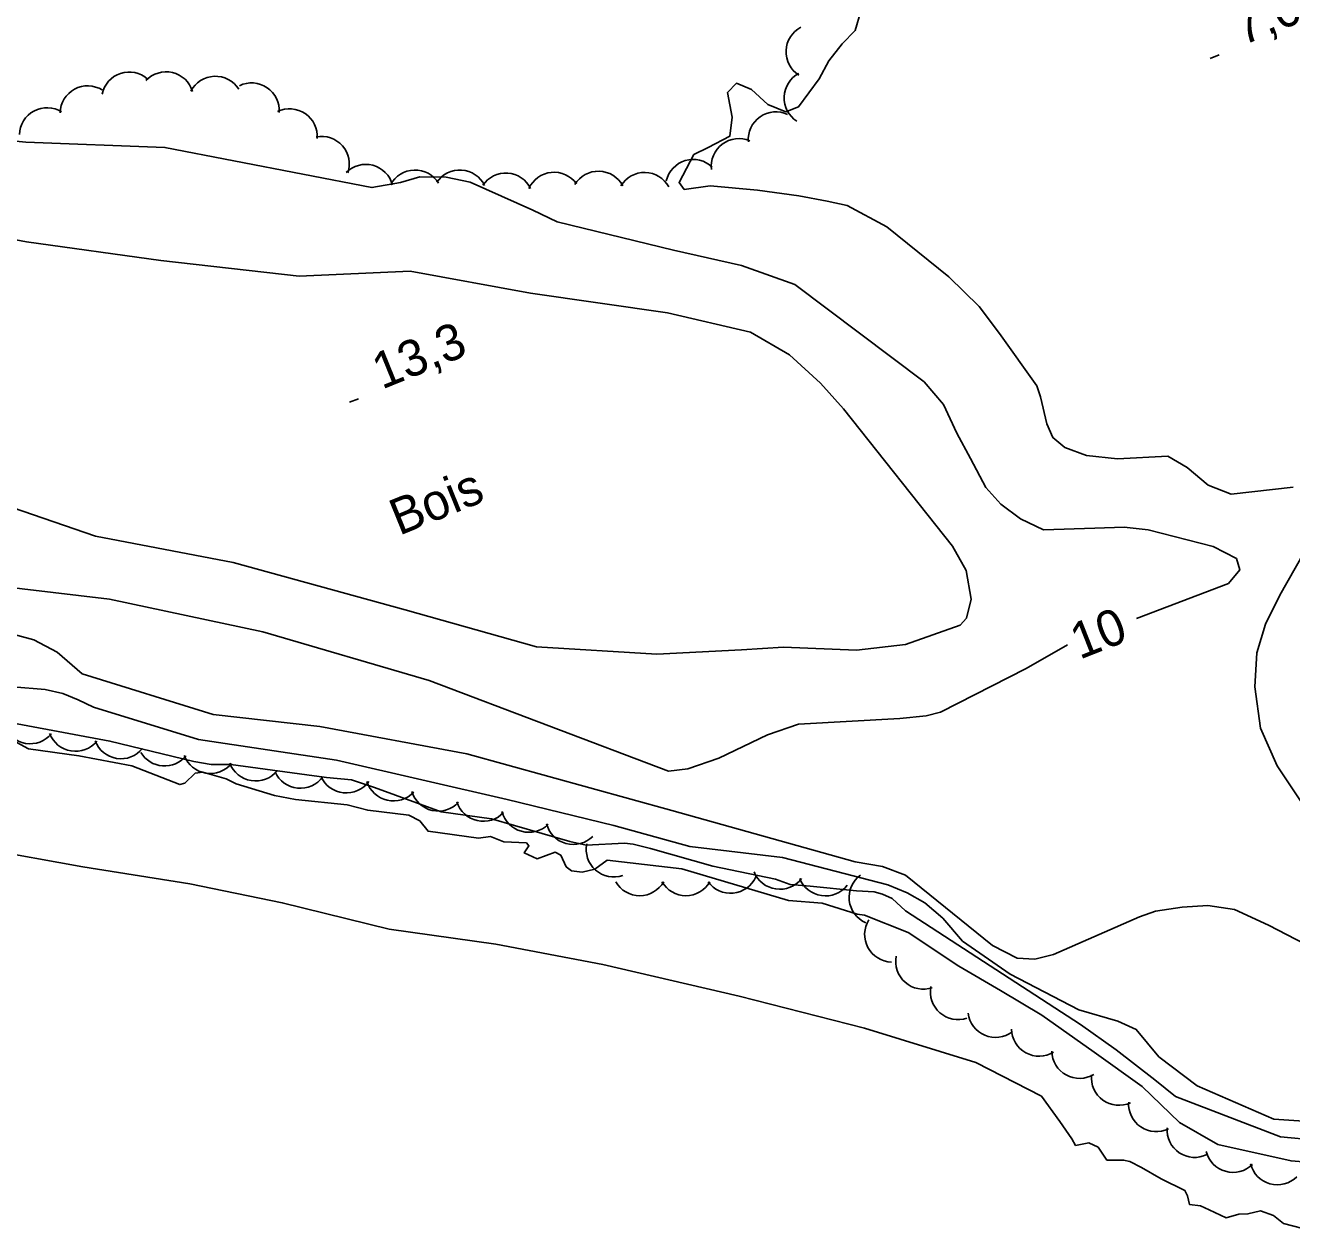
# Model space of a CAD drawing. Extents: x 362852 to 366875, y 5563573 to 5566479.
# Drawn here: x 365220.3 to 365357.5, y 5564749.7 to 5564880.3 of the extents above; entities that cross this region are included whole.
import ezdxf

# ---------------------------------------------------------------- set-up
doc = ezdxf.new("R2010")
doc.units = 0
for name, color, linetype in [('Niveau 1', 7, 'Continuous'), ('Niveau 2', 7, 'Continuous'), ('Niveau 3', 7, 'Continuous'), ('Niveau 4', 7, 'Continuous'), ('Niveau 44', 7, 'Continuous')]:
    doc.layers.add(name, color=color, linetype=linetype)

msp = doc.modelspace()

# ---------------------------------------------------------------- linework, layer by layer
at = {"layer": 'Niveau 1'}
for points in [[(365122.44, 5564860.08), (365122.52, 5564860.11), (365123.99, 5564861.34), (365125.76, 5564863.06), (365130.02, 5564867.43), (365131.89, 5564868.58), (365134.01, 5564869.45), (365135.63, 5564870), (365142.75, 5564871.34), (365153.88, 5564872.85), (365161.49, 5564873.28), (365168.88, 5564873.36), (365178.83, 5564873.52), (365193.23, 5564871.3), (365200.42, 5564869.45), (365208.58, 5564868.86), (365220.32, 5564867.66)], [(365220.32, 5564867.66), (365235.4, 5564867.09), (365257.83, 5564862.75), (365260.94, 5564863.3), (365263.04, 5564863.92), (365265.9, 5564863.86), (365268.47, 5564863.32), (365275.27, 5564860.31), (365277.9, 5564859.05), (365290.53, 5564855.98), (365297.89, 5564854.32), (365303.68, 5564852.26), (365317.68, 5564841.71), (365319.8, 5564839.25), (365321.22, 5564836.12), (365322.71, 5564833.39), (365324.38, 5564830.24), (365325.99, 5564828.43), (365328.13, 5564826.84), (365330.61, 5564825.64), (365336.2, 5564825.85), (365339.38, 5564825.93), (365341.97, 5564825.64), (365349.01, 5564823.85), (365351.53, 5564822.54), (365351.9, 5564821.34), (365350.67, 5564819.84), (365340.7, 5564816.06)], [(365333.21, 5564813.2), (365328.76, 5564810.63), (365319.47, 5564805.91), (365317.9, 5564805.51), (365315.06, 5564805.2), (365304.06, 5564804.6), (365300.7, 5564803.46), (365295.45, 5564800.91), (365292.09, 5564799.77), (365289.97, 5564799.51), (365264.04, 5564809.33), (365246.03, 5564814.62), (365229.38, 5564818.13), (365213.78, 5564819.97)]]:
    msp.add_lwpolyline(points, dxfattribs=at)
at = {"layer": 'Niveau 2'}
for points in [[(365310.82, 5564881.88), (365310.21, 5564879.76), (365308.82, 5564878.32), (365307.36, 5564876.47), (365306.3, 5564874.54), (365304.08, 5564871.51), (365302.7, 5564870.94), (365300.76, 5564871.75), (365298.98, 5564873.37), (365297.34, 5564874.06), (365296.39, 5564873.04), (365296.87, 5564870.39), (365296.62, 5564868.3), (365294.27, 5564867.08), (365292.73, 5564866.32), (365291.13, 5564863.3), (365291.69, 5564862.53), (365294.49, 5564862.95), (365299.64, 5564862.48), (365304.1, 5564861.85), (365307.19, 5564861.26), (365309.36, 5564860.8), (365313.66, 5564858.49), (365320.35, 5564853.07), (365323.66, 5564849.85), (365325.86, 5564846.92), (365329.92, 5564841.28), (365330.29, 5564840.07), (365331, 5564837.14), (365331.62, 5564835.65), (365332.92, 5564834.58), (365335.27, 5564833.7), (365338.63, 5564833.35), (365344.09, 5564833.63), (365346.2, 5564832.4), (365348.48, 5564830.48), (365350.97, 5564829.53), (365357.67, 5564830.27)], [(365208.09, 5564859.19), (365220.41, 5564856.87), (365234.94, 5564854.85), (365249.96, 5564853.16), (365261.97, 5564853.68), (365275.04, 5564851.3), (365289.87, 5564849.16), (365298.87, 5564847.08), (365303.09, 5564844.62), (365306.45, 5564841.56), (365308.96, 5564838.77), (365320.78, 5564823.87), (365322.23, 5564821.26), (365322.77, 5564818.15), (365322.27, 5564816.08), (365321.6, 5564815.31), (365315.67, 5564813.22), (365310.36, 5564812.63), (365302.46, 5564812.94), (365297.89, 5564812.66), (365288.7, 5564812.19), (365275.67, 5564812.97), (365261.43, 5564816.97), (365242.78, 5564822.1), (365227.89, 5564824.96), (365209.77, 5564831.19)], [(365310.22, 5564789.69), (365290.36, 5564795.23), (365268.13, 5564801.4), (365252.18, 5564804.35), (365240.62, 5564805.64), (365226.42, 5564810.05), (365223.71, 5564812.41), (365221.19, 5564813.72), (365218.12, 5564814.56), (365209.72, 5564815.42), (365198.82, 5564814.5), (365195.97, 5564814.81), (365194.02, 5564816.24), (365191.42, 5564818.63), (365189.41, 5564819.91), (365183.39, 5564821.89), (365174.71, 5564824)], [(365358.82, 5564823.11), (365356.24, 5564818.57), (365354.68, 5564815.44), (365353.74, 5564812.32), (365353.53, 5564808.63), (365354.13, 5564804.17), (365355.94, 5564800.08), (365358.49, 5564796.3)], [(365361.57, 5564761.4), (365355.59, 5564761.78), (365347.27, 5564765.41), (365343.13, 5564768.54), (365340.67, 5564771.5), (365338.68, 5564772.41), (365334.45, 5564773.64), (365327.03, 5564777.52), (365321.84, 5564781.09), (365319.7, 5564783.56), (365317.77, 5564785.24), (365315.84, 5564786.31), (365313.74, 5564787.18), (365302.35, 5564790.16), (365292.31, 5564791.34), (365284.05, 5564793.63), (365272.48, 5564796.42), (365253.98, 5564800.68), (365239.04, 5564802.94), (365227.67, 5564806.44), (365225.98, 5564807.23), (365224.33, 5564807.91), (365222.41, 5564808.36), (365215.36, 5564808.92)], [(365310.36, 5564786.52), (365305.35, 5564787.06), (365303.18, 5564787.21), (365301.57, 5564787.79), (365294.78, 5564789.21), (365288.02, 5564791.14), (365286.15, 5564791.61), (365285.23, 5564791.72), (365281.05, 5564791.48), (365279.28, 5564791.87), (365273.28, 5564793.61), (365270.81, 5564794.33), (365265.33, 5564795.11), (365258.11, 5564797.72), (365255.64, 5564798.57), (365252.93, 5564798.81), (365242.54, 5564800.23), (365240.43, 5564800.23), (365238.55, 5564800.57), (365229.44, 5564802.77), (365214.91, 5564805.47)], [(365217.17, 5564803.78), (365220.62, 5564801.91), (365226.08, 5564801.18), (365231.83, 5564800.07), (365237.02, 5564798.05), (365237.57, 5564798.21), (365238.68, 5564799.29), (365239.51, 5564799.39), (365242.04, 5564798.69), (365243.14, 5564798.15), (365247.27, 5564796.87), (365249.56, 5564796.45), (365255.16, 5564795.84), (365257.39, 5564795.27), (365261.84, 5564794.74), (365263.03, 5564794.11), (365263.93, 5564792.99), (365269.39, 5564792.26), (365270.69, 5564792.42), (365272.12, 5564791.83), (365274.59, 5564791.73), (365274.85, 5564791.4), (365274.35, 5564790.64), (365275.73, 5564790.02), (365277.68, 5564790.71), (365278.3, 5564790.41), (365278.88, 5564789.15), (365279.45, 5564788.7), (365280.62, 5564788.56), (365281.98, 5564788.88), (365283.32, 5564789.87), (365291.42, 5564788.92), (365302.97, 5564785.48), (365306.64, 5564785.2), (365310.42, 5564784.02)], [(365358.97, 5564780.74), (365355.01, 5564782.83), (365351.34, 5564784.53), (365348.45, 5564784.94), (365345.67, 5564784.78), (365342.76, 5564784.32), (365341.03, 5564783.73), (365331.71, 5564779.62), (365329.67, 5564779.14), (365327.78, 5564779.23), (365325.11, 5564780.6), (365315.66, 5564788.22), (365313.16, 5564789.17), (365310.22, 5564789.69)], [(365360.18, 5564759.5), (365356.3, 5564759.89), (365344.93, 5564764.26), (365342.7, 5564766.07), (365338.5, 5564769.31), (365334.64, 5564772.06), (365315.66, 5564784.36), (365314.24, 5564785.7), (365313.16, 5564786.19), (365312.26, 5564786.43), (365310.36, 5564786.52)], [(365310.42, 5564784.02), (365311.21, 5564783.91), (365315.97, 5564782.02), (365315.97, 5564782.02), (365321.46, 5564778.37), (365325.96, 5564775.75), (365330.43, 5564773.05), (365336.12, 5564769.06), (365341.32, 5564765.35), (365345.36, 5564761.42), (365349.52, 5564759.03), (365357.46, 5564757.27), (365364.09, 5564756.72)]]:
    msp.add_lwpolyline(points, dxfattribs=at)
at = {"layer": 'Niveau 3'}
for p, q in [((365348.69, 5564876.75), (365349.65, 5564877.14)), ((365255.41, 5564839.48), (365256.37, 5564839.87))]:
    msp.add_line(p, q, dxfattribs=at)
at = {"layer": 'Niveau 4'}
for points in [[(365215.66, 5564791.09), (365226.5, 5564789.15), (365238.11, 5564787.28), (365248.11, 5564785.25), (365259.71, 5564782.37), (365271.28, 5564780.74), (365282.85, 5564778.54), (365297.65, 5564775.12), (365311.24, 5564771.64), (365323.28, 5564767.95), (365330.4, 5564764.28), (365332.4, 5564761.55), (365333.68, 5564759.65), (365334.1, 5564758.95), (365335.54, 5564759.23), (365336.54, 5564758.77), (365337.49, 5564757.36)], [(365337.49, 5564757.36), (365339.3, 5564757.36), (365339.99, 5564757.21), (365341.26, 5564756.55), (365343.39, 5564755.31), (365345.96, 5564754.06), (365346.25, 5564753.5), (365346.46, 5564752.53), (365347.64, 5564752.39), (365348.57, 5564751.96), (365350.41, 5564751.11), (365351.81, 5564751.5), (365352.79, 5564751.53), (365354.16, 5564751.85), (365355.54, 5564751.36), (365356.64, 5564750.5), (365359.71, 5564749.71)]]:
    msp.add_lwpolyline(points, dxfattribs=at)
at = {"layer": 'Niveau 44'}
for centre, start, end in [((365305.72, 5564877.46), 117.5971, 237.5751), ((365231.53, 5564872.27), 48.3264, 168.3043), ((365235.53, 5564872.29), 16.8624, 136.8404), ((365240.87, 5564871.81), 32.4489, 152.4268), ((365305.51, 5564872.46), 117.5971, 237.5751), ((365227.03, 5564870.77), 58.275, 178.2529), ((365244.79, 5564871.09), 355.8596, 115.8375), ((365222.63, 5564868.4), 58.275, 178.2529), ((365248.92, 5564868.28), 355.8596, 115.8375), ((365301.63, 5564867.96), 65.0201, 184.9981), ((365252.39, 5564865.29), 341.3726, 101.3506), ((365297.62, 5564865.06), 67.0683, 187.0462), ((365257.17, 5564862.26), 15.0824, 135.0604), ((365292.66, 5564862.79), 46.6205, 166.5985), ((365262.52, 5564861.65), 32.0169, 151.9948), ((365267.36, 5564861.65), 26.2031, 146.1811), ((365272.35, 5564861.32), 26.2031, 146.1811), ((365277.58, 5564861.41), 35.7319, 155.7099), ((365282.38, 5564861.52), 28.4845, 148.4625), ((365287.38, 5564861.38), 28.4845, 148.4625), ((365220.78, 5564805.47), 200.6634, 320.6414), ((365225.71, 5564804.66), 200.6634, 320.6414), ((365230.65, 5564803.85), 200.6634, 320.6414), ((365235.37, 5564803.07), 210.8974, 320.6146), ((365240.31, 5564802.25), 200.6366, 320.6146), ((365245.24, 5564801.44), 200.6366, 320.6146), ((365250.08, 5564800.65), 204.1462, 324.1241), ((365255.06, 5564800.14), 204.1462, 324.1241), ((365260.16, 5564799.28), 197.2678, 317.2457), ((365265.03, 5564798.18), 197.2678, 317.2457), ((365269.91, 5564797.07), 197.2678, 317.2457), ((365274.83, 5564795.88), 194.7009, 314.6789), ((365279.66, 5564794.56), 194.7009, 314.6789), ((365284.06, 5564791.04), 168.5661, 288.5441), ((365302.04, 5564789.71), 201.8501, 321.8281), ((365312.56, 5564785.83), 126.3268, 246.3047), ((365286.87, 5564789.01), 210.0213, 329.9993), ((365291.87, 5564789.01), 210.0213, 329.9993), ((365296.7, 5564789.27), 215.8556, 335.8335), ((365306.99, 5564788.99), 201.8501, 321.8281), ((365314.24, 5564781.81), 148.1382, 268.1161), ((365317.61, 5564778.88), 168.714, 288.6919), ((365321.37, 5564775.58), 168.714, 288.6919), ((365325.42, 5564773.66), 187.0687, 307.0466), ((365330.15, 5564771.62), 181.2065, 301.1845), ((365334.53, 5564769.21), 181.2065, 301.1845), ((365338.81, 5564766.3), 174.4175, 294.3955), ((365342.85, 5564763.44), 176.1437, 296.1216), ((365347.01, 5564760.65), 176.1437, 296.1216), ((365351.17, 5564759.03), 194.4377, 314.4157), ((365355.98, 5564757.69), 194.4377, 314.4157)]:
    msp.add_arc(centre, 3, start, end, dxfattribs=at)

# ---------------------------------------------------------------- texts
at = {"layer": 'Niveau 1'}
msp.add_text('10', height=3.93, rotation=21.4991, dxfattribs=at).set_placement((365334.54, 5564811.57))
at = {"layer": 'Niveau 3'}
for s, p in [('7,0  ', (365352.2, 5564878.11)), ('13,3 ', (365258.92, 5564840.84))]:
    msp.add_text(s, height=3.93, rotation=22.09, dxfattribs=at).set_placement(p)
at = {"layer": 'Niveau 44'}
msp.add_text('Bois', height=3.93, rotation=22.09, dxfattribs=at).set_placement((365260.79, 5564825))

doc.saveas('drawing.dxf')
